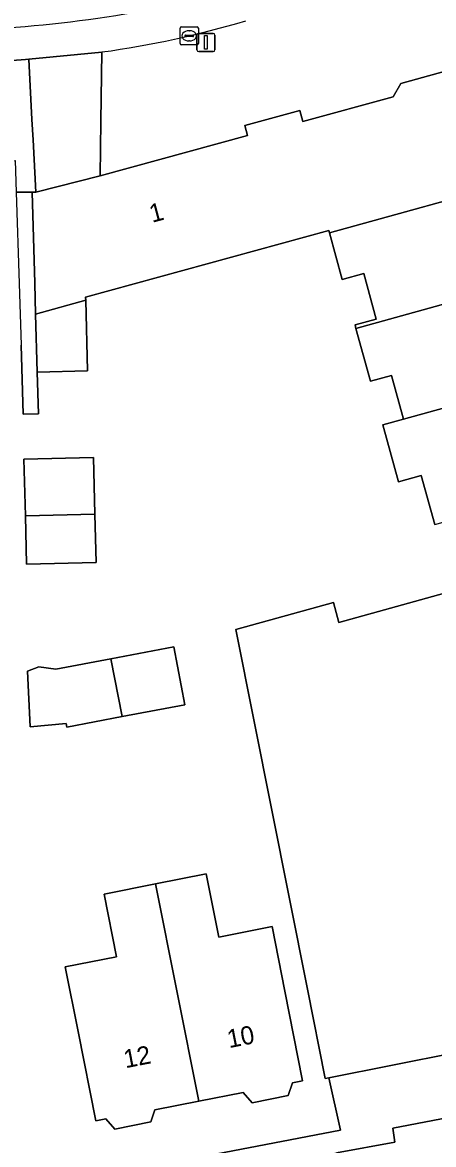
# Model space of a CAD drawing. Extents: x 162250 to 162661, y 380743 to 381606.
# Drawn here: x 162499.8 to 162522.4, y 381146.5 to 381208 of the extents above; entities that cross this region are included whole.
import ezdxf

# ---------------------------------------------------------------- set-up
doc = ezdxf.new("R2010")
doc.units = 0
for name, color, linetype in [('IMGEO_Erf', 7, 'Continuous'), ('IMGEO_Kolk', 7, 'Continuous'), ('IMGEO_Lichtmast', 7, 'Continuous'), ('IMGEO_Pand', 7, 'Continuous'), ('IMGEO_Pand_nummerreeks', 7, 'Continuous'), ('IMGEO_Rijbaan_lokaal_gesloten', 7, 'Continuous'), ('IMGEO_Voetpad_open', 7, 'Continuous'), ('IMGEO_Woonerf_open', 7, 'Continuous')]:
    doc.layers.add(name, color=color, linetype=linetype)

msp = doc.modelspace()

# ---------------------------------------------------------------- linework, layer by layer
at = {"layer": 'IMGEO_Erf'}
for points in [[(162522.431, 381180.51), (162521.694, 381183.198), (162520.446, 381182.856), (162519.589, 381185.985), (162520.712, 381186.292), (162520.056, 381188.684), (162518.908, 381188.369), (162518.113, 381191.271), (162518.061, 381191.459), (162519.226, 381191.778), (162518.539, 381194.281), (162517.358, 381193.957), (162516.659, 381196.507), (162516.622, 381196.643), (162503.296, 381192.99), (162503.301, 381192.808), (162503.406, 381188.942), (162500.645, 381188.866), (162500.707, 381186.59), (162499.878, 381186.563), (162499.758, 381190.345)], [(162504.992, 381144.936), (162517.258, 381147.297), (162516.634, 381150.165), (162516.426, 381150.124), (162515.452, 381155.029), (162511.537, 381174.751), (162516.879, 381176.23), (162517.179, 381175.147), (162524.487, 381177.17)]]:
    msp.add_lwpolyline(points, dxfattribs=at)
for points in [[(162499.995, 381180.985), (162499.916, 381184.097), (162503.728, 381184.193), (162503.806, 381181.081), (162503.873, 381178.426), (162500.062, 381178.33)], [(162501.671, 381172.586), (162504.673, 381173.151), (162508.137, 381173.803), (162508.736, 381170.623), (162505.306, 381169.977), (162502.27, 381169.406), (162502.232, 381169.608), (162500.268, 381169.426), (162500.113, 381172.471), (162500.727, 381172.7)], [(162502.881, 381152.711), (162502.178, 381156.254), (162504.986, 381156.812), (162504.306, 381160.24), (162507.135, 381160.802), (162509.911, 381161.353), (162510.599, 381157.886), (162513.512, 381158.464), (162514.216, 381154.915), (162515.19, 381150.01), (162514.63, 381149.899), (162514.389, 381149.192), (162512.426, 381148.802), (162511.929, 381149.368), (162509.51, 381148.888), (162507.09, 381148.407), (162506.866, 381147.748), (162504.898, 381147.357), (162504.408, 381147.915), (162503.855, 381147.806)]]:
    msp.add_lwpolyline(points, close=True, dxfattribs=at)
at = {"layer": 'IMGEO_Kolk'}
for p, q in [((162508.551, 381207.814), (162509.403, 381207.814)), ((162508.476, 381206.888), (162508.476, 381207.74)), ((162508.735, 381207.308), (162508.735, 381207.32)), ((162509.173, 381207.271), (162508.775, 381207.271)), ((162508.778, 381207.357), (162509.176, 381207.357)), ((162508.964, 381207.594), (162508.989, 381207.594)), ((162509.219, 381207.32), (162509.219, 381207.308)), ((162509.477, 381207.74), (162509.477, 381206.888)), ((162509.403, 381206.814), (162508.551, 381206.814)), ((162508.987, 381207.034), (162508.962, 381207.034))]:
    msp.add_line(p, q, dxfattribs=at)
for points in [[(162508.551, 381207.814), (162509.403, 381207.814)], [(162508.476, 381206.888), (162508.476, 381207.74)], [(162509.477, 381207.74), (162509.477, 381206.888)], [(162509.403, 381206.814), (162508.551, 381206.814)]]:
    msp.add_lwpolyline(points, dxfattribs=at)
for centre, radius, start, end in [((162508.553, 381207.738), 0.0765, 91.55205, 178.44795), ((162508.553, 381207.738), 0.0765, 91.55205, 178.44795), ((162509.401, 381207.738), 0.0765, 1.55205, 88.44795), ((162509.401, 381207.738), 0.0765, 1.55205, 88.44795), ((162508.775, 381207.317), 0.0403, 85.87752, 175.75265), ((162508.772, 381207.307), 0.0366, 178.93798, 274.71019), ((162509.176, 381207.314), 0.043, 264.86636, 352.45326), ((162509.18, 381207.319), 0.0386, 1.73085, 96.63898), ((162508.553, 381206.89), 0.0765, 181.55205, 268.44795), ((162508.553, 381206.89), 0.0765, 181.55205, 268.44795), ((162509.401, 381206.89), 0.0765, 271.55205, 358.44795), ((162509.401, 381206.89), 0.0765, 271.55205, 358.44795)]:
    msp.add_arc(centre, radius, start, end, dxfattribs=at)
for centre, major_axis, ratio, start_param, end_param in [((162508.963, 381207.314), (-0.387, 0.002), 0.722429, 4.712389, 7.853982), ((162508.988, 381207.314), (-0.39, 0.002), 0.717154, 1.570796, 4.712389)]:
    msp.add_ellipse(centre, major_axis=major_axis, ratio=ratio, start_param=start_param, end_param=end_param, dxfattribs=at)
at = {"layer": 'IMGEO_Lichtmast'}
for p, q in [((162509.393, 381206.55), (162509.393, 381207.35)), ((162509.393, 381207.35), (162509.393, 381206.55)), ((162509.493, 381207.45), (162510.283, 381207.45)), ((162510.283, 381207.45), (162509.493, 381207.45)), ((162510.383, 381207.35), (162510.383, 381206.55)), ((162510.383, 381206.55), (162510.383, 381207.35)), ((162510.283, 381206.45), (162509.493, 381206.45)), ((162509.493, 381206.45), (162510.283, 381206.45))]:
    msp.add_line(p, q, dxfattribs=at)
msp.add_lwpolyline([(162509.813, 381207.325), (162509.963, 381207.325), (162509.963, 381206.575), (162509.813, 381206.575), (162509.813, 381207.325)], dxfattribs=at)
for centre, start, end in [((162509.493, 381207.35), 90, 180), ((162509.493, 381207.35), 90, 180), ((162510.283, 381207.35), 0, 90), ((162510.283, 381207.35), 360, 90), ((162509.493, 381206.55), 180, 270), ((162509.493, 381206.55), 180, 270), ((162510.283, 381206.55), 270, 0), ((162510.283, 381206.55), 270, 0)]:
    msp.add_arc(centre, 0.1, start, end, dxfattribs=at)
at = {"layer": 'IMGEO_Pand'}
msp.add_lwpolyline([(162523.801, 381205.589), (162520.567, 381204.702), (162520.153, 381203.976), (162515.196, 381202.618), (162515.029, 381203.227), (162512.014, 381202.401), (162512.168, 381201.84), (162504.093, 381199.627), (162500.563, 381198.736), (162500.376, 381198.731), (162500.511, 381193.757), (162500.558, 381192.048), (162503.301, 381192.808), (162503.296, 381192.99), (162516.622, 381196.643), (162516.659, 381196.507), (162527.229, 381199.434)], dxfattribs=at)
for points in [[(162528.64, 381194.185), (162528.601, 381194.329), (162529.717, 381195.458), (162529.078, 381197.789), (162527.572, 381198.183), (162527.229, 381199.434), (162516.659, 381196.507), (162517.358, 381193.957), (162518.539, 381194.281), (162519.226, 381191.778), (162518.061, 381191.459), (162518.113, 381191.271)], [(162528.64, 381194.185), (162518.113, 381191.271), (162518.908, 381188.369), (162520.056, 381188.684), (162520.712, 381186.292), (162530.114, 381188.885), (162531.235, 381190.019), (162530.57, 381192.447), (162529.082, 381192.577)], [(162503.301, 381192.808), (162500.558, 381192.048), (162500.645, 381188.866), (162503.406, 381188.942)], [(162520.712, 381186.292), (162519.589, 381185.985), (162520.446, 381182.856), (162521.694, 381183.198), (162522.431, 381180.51), (162523.483, 381180.798), (162524.487, 381177.17), (162531.203, 381179.03), (162530.245, 381182.652), (162531.701, 381183.051), (162531.613, 381183.372), (162532.748, 381184.52), (162532.125, 381186.79), (162530.577, 381187.195), (162530.114, 381188.885)], [(162499.995, 381180.985), (162503.806, 381181.081), (162503.728, 381184.193), (162499.916, 381184.097)], [(162499.995, 381180.985), (162500.062, 381178.33), (162503.873, 381178.426), (162503.806, 381181.081)], [(162524.487, 381177.17), (162517.179, 381175.147), (162516.879, 381176.23), (162511.537, 381174.751), (162515.452, 381155.029), (162516.426, 381150.124), (162516.634, 381150.165), (162523.606, 381151.549), (162523.763, 381150.983), (162532.204, 381153.32), (162540.468, 381155.608), (162533.844, 381179.534), (162533.786, 381179.745), (162531.203, 381179.03)], [(162504.673, 381173.151), (162505.306, 381169.977), (162508.736, 381170.623), (162508.137, 381173.803)], [(162504.673, 381173.151), (162501.671, 381172.586), (162500.727, 381172.7), (162500.113, 381172.471), (162500.268, 381169.426), (162502.232, 381169.608), (162502.27, 381169.406), (162505.306, 381169.977)], [(162507.135, 381160.802), (162509.51, 381148.888), (162511.929, 381149.368), (162512.426, 381148.802), (162514.389, 381149.192), (162514.63, 381149.899), (162515.19, 381150.01), (162514.216, 381154.915), (162513.512, 381158.464), (162510.599, 381157.886), (162509.911, 381161.353)], [(162507.135, 381160.802), (162504.306, 381160.24), (162504.986, 381156.812), (162502.178, 381156.254), (162502.881, 381152.711), (162503.855, 381147.806), (162504.408, 381147.915), (162504.898, 381147.357), (162506.866, 381147.748), (162507.09, 381148.407), (162509.51, 381148.888)]]:
    msp.add_lwpolyline(points, close=True, dxfattribs=at)
at = {"layer": 'IMGEO_Rijbaan_lokaal_gesloten'}
msp.add_lwpolyline([(162497.476, 381207.679), (162473.934, 381206.871), (162473.952, 381205.067), (162477.378, 381205.183), (162498.759, 381205.931), (162499.773, 381206.001), (162500, 381206.014), (162500.188, 381206.025), (162504.195, 381206.426)], dxfattribs=at)
for centre, radius, start, end in [((162494.819, 381271.411), 63.788, 272.38761, 286.7903), ((162494.819, 381271.411), 63.788, 272.38761, 286.7903), ((162497.049, 381258.32), 52.383, 277.84111, 286.67093)]:
    msp.add_arc(centre, radius, start, end, dxfattribs=at)
at = {"layer": 'IMGEO_Voetpad_open'}
for points in [[(162500.358, 381202.725), (162500.188, 381206.025), (162500, 381206.014), (162499.773, 381206.001), (162498.759, 381205.931)], [(162504.195, 381206.426), (162504.138, 381202.627), (162504.093, 381199.627), (162512.168, 381201.84), (162512.014, 381202.401), (162515.029, 381203.227), (162515.196, 381202.618), (162520.153, 381203.976), (162520.567, 381204.702), (162523.801, 381205.589)], [(162467.09, 381201.798), (162470.964, 381201.952), (162471.051, 381199.653), (162471.055, 381199.506), (162473.106, 381199.726), (162476.73, 381199.814), (162499.446, 381200.478), (162499.491, 381198.733), (162500, 381198.732), (162500.376, 381198.731), (162500.563, 381198.736), (162500.415, 381201.607), (162500.358, 381202.725)]]:
    msp.add_lwpolyline(points, dxfattribs=at)
for points in [[(162500.563, 381198.736), (162504.093, 381199.627), (162504.138, 381202.627), (162504.195, 381206.426), (162500.188, 381206.025), (162500.358, 381202.725), (162500.415, 381201.607)], [(162500.376, 381198.731), (162500, 381198.732), (162499.491, 381198.733), (162499.65, 381193.736), (162499.758, 381190.345), (162499.878, 381186.563), (162500.707, 381186.59), (162500.645, 381188.866), (162500.558, 381192.048), (162500.511, 381193.757)], [(162524.401, 381148.684), (162523.763, 381150.983), (162523.606, 381151.549), (162516.634, 381150.165), (162517.258, 381147.297), (162504.992, 381144.936), (162505.251, 381143.777), (162517.045, 381146.048), (162520.245, 381146.644), (162520.127, 381147.412), (162524.521, 381148.253)]]:
    msp.add_lwpolyline(points, close=True, dxfattribs=at)
msp.add_arc((162497.049, 381258.32), 52.383, 277.84111, 286.67093, dxfattribs=at)
at = {"layer": 'IMGEO_Woonerf_open'}
msp.add_lwpolyline([(162524.683, 381147.301), (162524.521, 381148.253), (162520.127, 381147.412), (162520.245, 381146.644), (162517.045, 381146.048), (162517.37, 381144.297), (162506.516, 381142.212), (162507.155, 381139.028), (162524.014, 381142.284), (162524.397, 381142.226), (162526.17, 381140.989), (162526.391, 381140.645), (162526.385, 381140.474), (162530.009, 381141.165), (162529.651, 381143.002), (162541.654, 381145.406)], dxfattribs=at)

# ---------------------------------------------------------------- texts
at = {"layer": 'IMGEO_Pand_nummerreeks'}
for s, rotation, p in [('1', 14.92329, (162506.941, 381197.056)), ('10', 11.00341, (162511.157, 381151.793)), ('12', 11.00341, (162505.483, 381150.69))]:
    msp.add_text(s, height=1, rotation=rotation, dxfattribs=at).set_placement(p)

doc.saveas('drawing.dxf')
